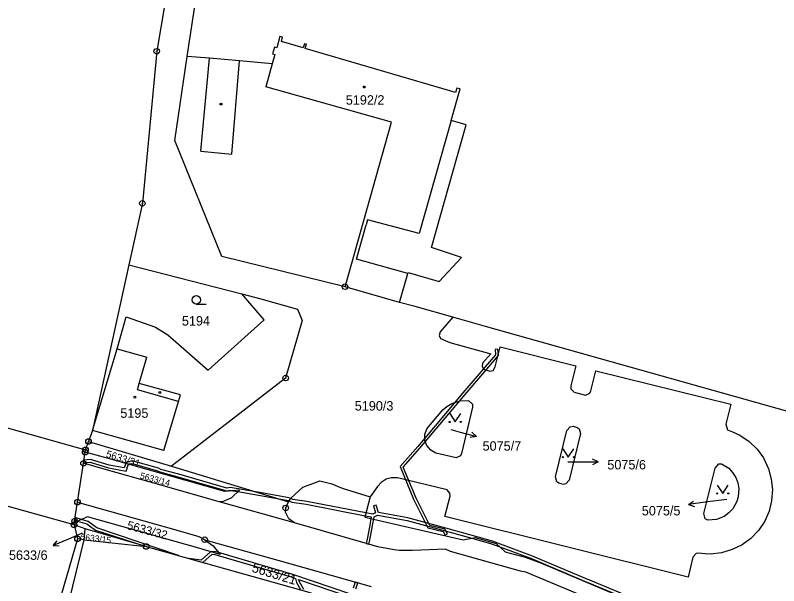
# Model space of a CAD drawing. Extents: x -644096 to -634268, y -1141430 to -1133463.
# Drawn here: x -637891.2 to -637753.9, y -1139186.6 to -1139084 of the extents above; entities that cross this region are included whole.
import ezdxf

# ---------------------------------------------------------------- set-up
doc = ezdxf.new("R2010")
doc.units = 0
for name, color, linetype in [('_CIVIL_CONSTRUCTION', 7, 'Continuous'), ('B_Hranice _3D', 7, 'Continuous'), ('M_Svah_Nasyp', 7, 'Continuous'), ('M_Svah_Zarez', 7, 'Continuous'), ('svrsek_osa_sjezdy', 7, 'Continuous'), ('svrsek_osa_terminal_VRT', 7, 'Continuous'), ('svrsek_osa_VRT', 7, 'Continuous'), ('svrsek_popisy_VRT', 7, 'Continuous'), ('terminal_VRT', 7, 'Continuous')]:
    doc.layers.add(name, color=color, linetype=linetype)

msp = doc.modelspace()

# ---------------------------------------------------------------- linework, layer by layer
at = {"layer": '_CIVIL_CONSTRUCTION'}
for centre, radius in [((-637865.79, -1139090.52), 0.5), ((-637865.79, -1139090.52), 0.0303), ((-637868.38, -1139117.85), 0.5), ((-637868.38, -1139117.85), 0.0303), ((-637831.92, -1139132.85), 0.5), ((-637831.92, -1139132.85), 0.0303), ((-637842.61, -1139149.26), 0.5), ((-637842.61, -1139149.26), 0.0303), ((-637878.07, -1139160.66), 0.5), ((-637878.07, -1139160.66), 0.0303), ((-637878.66, -1139162.59), 0.5), ((-637878.6, -1139162.16), 0.5), ((-637878.66, -1139162.59), 0.0303), ((-637878.6, -1139162.16), 0.0303), ((-637878.97, -1139164.59), 0.5), ((-637878.97, -1139164.59), 0.0303), ((-637880.04, -1139171.57), 0.5), ((-637880.04, -1139171.57), 0.0303), ((-637842.6, -1139172.61), 0.5), ((-637842.6, -1139172.61), 0.0303), ((-637880.57, -1139175.01), 0.5), ((-637880.57, -1139175.01), 0.0303), ((-637880.67, -1139175.65), 0.5), ((-637880.67, -1139175.65), 0.0303), ((-637880.04, -1139178.17), 0.5), ((-637857.16, -1139178.32), 0.5), ((-637880.04, -1139178.17), 0.0303), ((-637867.69, -1139179.54), 0.5), ((-637857.16, -1139178.32), 0.0303), ((-637867.69, -1139179.54), 0.0303)]:
    msp.add_circle(centre, radius, dxfattribs=at)
at = {"layer": 'B_Hranice _3D'}
for points in [[(-637813.47, -1139177.24), (-637813.97, -1139176.43), (-637816.68, -1139175.75), (-637819.16, -1139170.84), (-637821.46, -1139165.28), (-637818.46, -1139161.89), (-637810.34, -1139152.24), (-637804.34, -1139145.23), (-637804.44, -1139144.09), (-637804.94, -1139144.13), (-637804.86, -1139145.07), (-637810.72, -1139151.92), (-637818.84, -1139161.57), (-637822.04, -1139165.18), (-637819.62, -1139171.04), (-637817.02, -1139176.17), (-637814.29, -1139176.87), (-637813.89, -1139177.5)], [(-637867.69, -1139179.54), (-637861.9, -1139181.17), (-637876.54, -1139176.19), (-637878.13, -1139175.03), (-637879.34, -1139174.67), (-637880.47, -1139174.33), (-637880.54, -1139174.82), (-637880.05, -1139174.97), (-637878.35, -1139175.49), (-637876.78, -1139176.63)]]:
    msp.add_lwpolyline(points, close=True, dxfattribs=at)
for points in [[(-637777.99, -1139189.72), (-637787.08, -1139185.98), (-637788.69, -1139185.32), (-637798.21, -1139181.26), (-637805.42, -1139178.57), (-637813.12, -1139176.41), (-637820.64, -1139174.39), (-637825.93, -1139173.44), (-637826.33, -1139172.12), (-637826.81, -1139172.26), (-637826.42, -1139173.52), (-637826.95, -1139173.76), (-637828.17, -1139173.52), (-637838.82, -1139171.44), (-637841.34, -1139171.1), (-637841.7, -1139170.92), (-637841.98, -1139170.78), (-637847.62, -1139169.8), (-637852.6, -1139168.94), (-637853.19, -1139169.04), (-637861.85, -1139166.56), (-637865.05, -1139165.69), (-637865.49, -1139165.47), (-637870.19, -1139164.13), (-637871.3, -1139164.46), (-637871.36, -1139164.64), (-637871.64, -1139165.41), (-637874.38, -1139164.9), (-637877.73, -1139163.88), (-637878.88, -1139164.02), (-637878.89, -1139164.08), (-637878.96, -1139164.53), (-637877.77, -1139164.4), (-637874.5, -1139165.38), (-637873.83, -1139165.51), (-637871.3, -1139165.99), (-637870.92, -1139164.86), (-637870.75, -1139164.81), (-637870.19, -1139164.65), (-637865.67, -1139165.93), (-637865.23, -1139166.15), (-637861.99, -1139167.04), (-637853.21, -1139169.56), (-637852.6, -1139169.44), (-637852.1, -1139169.53), (-637851.2, -1139169.68), (-637843.76, -1139170.98), (-637842.14, -1139171.26), (-637841.98, -1139171.34), (-637841.48, -1139171.58), (-637838.9, -1139171.94), (-637828.3, -1139174.01), (-637827.21, -1139174.22), (-637827.26, -1139174.53), (-637827.47, -1139175.68), (-637827.54, -1139176.07), (-637827.98, -1139178.5), (-637828.13, -1139179.01), (-637827.65, -1139179.15), (-637827.5, -1139178.62), (-637827.06, -1139176.2), (-637826.98, -1139175.78), (-637826.77, -1139174.64), (-637826.69, -1139174.19), (-637826.09, -1139173.92), (-637820.74, -1139174.87), (-637813.26, -1139176.89), (-637809.11, -1139178.06), (-637805.58, -1139179.05), (-637804.07, -1139179.61), (-637798.39, -1139181.72), (-637788.87, -1139185.79), (-637787.26, -1139186.44), (-637782.3, -1139188.48)], [(-637830.71, -1139188.18), (-637841.48, -1139184.52), (-637854.67, -1139180.65), (-637855.24, -1139180.48), (-637856.03, -1139180.43), (-637856.1, -1139180.49), (-637857.79, -1139181.99), (-637860.04, -1139181.69), (-637857.51, -1139182.4), (-637855.85, -1139180.95), (-637855.32, -1139180.98), (-637841.62, -1139185), (-637840.84, -1139185.27), (-637840.64, -1139185.99), (-637839.85, -1139187.37)], [(-637839.34, -1139187.27), (-637840.18, -1139185.79), (-637840.27, -1139185.46), (-637831.49, -1139188.47)], [(-637829.96, -1139187.16), (-637829.65, -1139186.08), (-637830.12, -1139185.95), (-637830.44, -1139187.04)]]:
    msp.add_lwpolyline(points, dxfattribs=at)
at = {"layer": 'M_Svah_Nasyp'}
for p, q in [((-637857.89, -1139108.47), (-637856.28, -1139091.77)), ((-637852.29, -1139109), (-637850.88, -1139092.22)), ((-637845.03, -1139092.8), (-637846.19, -1139096.89)), ((-637823.58, -1139103.28), (-637846.19, -1139096.89)), ((-637831.92, -1139132.85), (-637823.58, -1139103.28)), ((-637812.84, -1139102.97), (-637818.59, -1139123.27)), ((-637857.89, -1139108.47), (-637852.29, -1139109)), ((-637827.87, -1139120.81), (-637828.13, -1139121.72)), ((-637818.59, -1139123.27), (-637827.87, -1139120.81)), ((-637829.88, -1139127.88), (-637828.13, -1139121.72)), ((-637820.64, -1139130.49), (-637829.88, -1139127.88)), ((-637872.94, -1139143.99), (-637867.59, -1139145.51)), ((-637868.94, -1139150.22), (-637867.59, -1139145.51)), ((-637869.28, -1139151.4), (-637868.94, -1139150.22)), ((-637861.53, -1139152.3), (-637868.94, -1139150.22)), ((-637861.88, -1139153.48), (-637869.28, -1139151.4)), ((-637861.88, -1139153.48), (-637861.53, -1139152.3)), ((-637864.52, -1139162.31), (-637861.88, -1139153.48)), ((-637901.97, -1139155.63), (-637878.6, -1139162.16)), ((-637864.52, -1139162.31), (-637877.32, -1139158.67)), ((-637880.67, -1139175.65), (-637903.75, -1139169.19))]:
    msp.add_line(p, q, dxfattribs=at)
at = {"layer": 'M_Svah_Zarez'}
for centre in [(-637828.46, -1139096.94), (-637854.24, -1139100), (-637865.24, -1139151.84), (-637869.73, -1139152.71)]:
    msp.add_circle(centre, 0.175, dxfattribs=at)
at = {"layer": 'svrsek_osa_sjezdy'}
msp.add_line((-637858.68, -1139135.95), (-637856.93, -1139135.95), dxfattribs=at)
for points in [[(-637813.1, -1139155.66), (-637812.1, -1139157.16), (-637811.1, -1139155.66)], [(-637792.77, -1139161.99), (-637791.77, -1139163.49), (-637790.77, -1139161.99)], [(-637764.99, -1139168.5), (-637763.99, -1139170), (-637762.99, -1139168.5)]]:
    msp.add_lwpolyline(points, dxfattribs=at)
for centre, radius in [((-637858.68, -1139135.2), 0.75), ((-637813.1, -1139157.16), 0.1), ((-637811.1, -1139157.16), 0.1), ((-637792.77, -1139163.49), 0.1), ((-637790.77, -1139163.49), 0.1), ((-637764.99, -1139170), 0.1), ((-637762.99, -1139170), 0.1)]:
    msp.add_circle(centre, radius, dxfattribs=at)
at = {"layer": 'svrsek_osa_terminal_VRT'}
msp.add_arc((-642050.26, -1145189.6), 8802.25, 41.413152, 75.317049, dxfattribs=at)
at = {"layer": 'svrsek_popisy_VRT'}
for p, q in [((-637812.88, -1139158.51), (-637811.21, -1139158.97)), ((-637811.21, -1139158.97), (-637808.31, -1139159.75)), ((-637808.31, -1139159.75), (-637809.41, -1139159.97)), ((-637808.31, -1139159.75), (-637809.15, -1139159)), ((-637786.42, -1139164.34), (-637787.42, -1139163.84)), ((-637791.84, -1139164.32), (-637789.42, -1139164.34)), ((-637789.42, -1139164.34), (-637786.42, -1139164.34)), ((-637786.42, -1139164.34), (-637787.42, -1139164.84)), ((-637770.15, -1139172.02), (-637769.23, -1139171.38)), ((-637767.18, -1139171.6), (-637770.15, -1139172.02)), ((-637770.15, -1139172.02), (-637769.09, -1139172.37)), ((-637763.28, -1139171.07), (-637767.18, -1139171.6)), ((-637879.2, -1139177.16), (-637881.68, -1139178.21)), ((-637881.68, -1139178.21), (-637884.44, -1139179.38)), ((-637884.44, -1139179.38), (-637883.72, -1139178.53)), ((-637884.44, -1139179.38), (-637883.33, -1139179.45))]:
    msp.add_line(p, q, dxfattribs=at)
at = {"layer": 'terminal_VRT'}
for p, q in [((-637860.3, -1139091.44), (-637840.78, -1138961.31)), ((-637862.56, -1139106.53), (-637860.3, -1139091.44)), ((-637870.8, -1139128.89), (-637877.32, -1139158.67)), ((-637870.8, -1139128.89), (-637850.47, -1139134.15)), ((-637822.11, -1139135.69), (-637831.92, -1139132.85)), ((-637846.49, -1139138.78), (-637850.47, -1139134.15)), ((-637877.32, -1139158.67), (-637878.07, -1139160.66)), ((-637878.07, -1139160.66), (-637863.12, -1139165.08)), ((-637880.04, -1139171.57), (-637878.97, -1139164.59)), ((-637863.12, -1139165.08), (-637842.08, -1139171.49)), ((-637880.57, -1139175.01), (-637880.04, -1139171.57)), ((-637854.77, -1139171.44), (-637853.76, -1139171.37)), ((-637841.01, -1139175.31), (-637854.77, -1139171.44)), ((-637880.67, -1139175.65), (-637880.57, -1139175.01)), ((-637880.67, -1139175.65), (-637880.04, -1139178.17)), ((-637878.69, -1139176.35), (-637880.67, -1139175.65)), ((-637878.83, -1139178.35), (-637878.69, -1139176.35)), ((-637867.69, -1139179.54), (-637878.69, -1139176.35)), ((-637878.83, -1139178.35), (-637880.04, -1139178.17)), ((-637878.83, -1139178.35), (-637867.69, -1139179.54)), ((-637867.69, -1139179.54), (-637838.03, -1139187.88))]:
    msp.add_line(p, q, dxfattribs=at)
for points in [[(-637845.91, -1138951.86), (-637846.63, -1138964.27), (-637862.08, -1139068.46), (-637865.79, -1139090.52), (-637868.38, -1139117.85), (-637870.8, -1139128.89)], [(-637822.11, -1139135.69), (-637820.64, -1139130.49), (-637820.58, -1139130.3), (-637814.99, -1139131.89), (-637810.97, -1139127.59), (-637816.39, -1139125.77), (-637810.14, -1139103.73), (-637812.84, -1139102.97), (-637811.23, -1139097.29), (-637811.81, -1139097.13), (-637812.03, -1139097.9), (-637839.09, -1139090.02), (-637838.87, -1139089.25), (-637839.2, -1139089.15), (-637839.43, -1139089.92), (-637843.37, -1139088.77), (-637843.15, -1139088), (-637843.63, -1139087.86), (-637844.21, -1139089.88), (-637844.64, -1139089.76), (-637844.98, -1139090.96), (-637844.55, -1139091.09), (-637845.03, -1139092.8), (-637850.88, -1139092.22), (-637856.28, -1139091.77), (-637860.3, -1139091.44)], [(-637831.92, -1139132.85), (-637854.1, -1139127.41), (-637862.56, -1139106.53)], [(-637850.47, -1139134.15), (-637847.05, -1139135.04), (-637840.49, -1139136.89), (-637839.61, -1139138.91), (-637842.61, -1139149.26)], [(-637812.53, -1139138.33), (-637819.32, -1139136.42), (-637822.11, -1139135.69)], [(-637877.32, -1139158.67), (-637872.94, -1139143.99), (-637871.3, -1139138.23), (-637866.04, -1139140.13), (-637863.8, -1139141.5), (-637856.56, -1139147.84), (-637846.49, -1139138.78)], [(-637812.53, -1139138.33), (-637814.8, -1139140.96), (-637814.99, -1139141.59), (-637814.74, -1139142.17), (-637813.07, -1139142.9), (-637805.68, -1139144.88), (-637807.19, -1139146.61), (-637807.29, -1139147.1), (-637807.05, -1139147.66), (-637805.89, -1139148.02), (-637805.31, -1139147.89), (-637804.9, -1139147.23), (-637804.02, -1139143.66), (-637790.43, -1139147.08), (-637791.34, -1139150.64), (-637791.32, -1139151.17), (-637790.73, -1139151.78), (-637788.7, -1139152.32), (-637787.91, -1139151.95), (-637787.7, -1139151.57), (-637786.8, -1139147.97), (-637762.52, -1139153.97), (-637763.43, -1139157.53), (-637763.12, -1139158.55), (-637762.21, -1139158.95), (-637760.91, -1139159.54), (-637759.24, -1139160.66), (-637757.82, -1139162.04), (-637756.65, -1139163.63), (-637755.78, -1139165.56), (-637755.28, -1139167.46), (-637755.06, -1139169.28), (-637755.21, -1139171.31), (-637755.62, -1139173.2), (-637756.42, -1139175), (-637757.54, -1139176.65), (-637758.92, -1139178.08), (-637760.51, -1139179.24), (-637762.28, -1139180.11), (-637764.19, -1139180.67), (-637766.17, -1139180.91), (-637767.17, -1139180.88), (-637768.33, -1139180.72), (-637768.76, -1139180.79), (-637769.36, -1139181.48), (-637770.22, -1139185.08), (-637813.99, -1139174.13), (-637813.03, -1139170.47), (-637813.06, -1139169.98), (-637813.58, -1139169.36), (-637822.52, -1139167.2), (-637823.55, -1139167.19), (-637824.54, -1139167.45), (-637825.41, -1139168.01), (-637826.1, -1139168.74), (-637827.4, -1139170.6)], [(-637728.18, -1139162.02), (-637806.69, -1139139.99), (-637812.53, -1139138.33)], [(-637842.61, -1139149.26), (-637852.95, -1139157.23), (-637860.83, -1139163.31), (-637863.12, -1139165.08)], [(-637811.23, -1139153.37), (-637809.72, -1139153.28), (-637809.01, -1139153.96), (-637809, -1139154.51), (-637810.99, -1139162.83), (-637811.18, -1139163.23), (-637811.95, -1139163.6), (-637815.6, -1139162.74), (-637816.49, -1139162.2), (-637817.21, -1139161.39), (-637817.59, -1139160.47), (-637817.56, -1139159.38), (-637817.2, -1139158.4), (-637814.35, -1139154.96), (-637813.59, -1139154.35), (-637812.69, -1139153.83), (-637811.23, -1139153.37)], [(-637793.85, -1139167.93), (-637794.07, -1139167.02), (-637792.03, -1139158.69), (-637791.41, -1139158.01), (-637790.92, -1139157.93), (-637790.17, -1139158.14), (-637789.84, -1139158.41), (-637789.59, -1139159.23), (-637791.63, -1139167.62), (-637792.2, -1139168.29), (-637792.63, -1139168.37), (-637793.47, -1139168.17), (-637793.85, -1139167.93)], [(-637878.66, -1139162.59), (-637878.6, -1139162.16), (-637878.07, -1139160.66)], [(-637878.97, -1139164.59), (-637878.89, -1139164.08), (-637878.66, -1139162.59)], [(-637852.31, -1139170.73), (-637850.9, -1139169.4), (-637853.54, -1139169.68), (-637874.73, -1139163.68), (-637878.66, -1139162.59)], [(-637854.77, -1139171.44), (-637866.33, -1139168.15), (-637875.26, -1139165.64), (-637878.97, -1139164.59)], [(-637761.1, -1139169.1), (-637761.2, -1139170.62), (-637761.44, -1139171.43), (-637762.19, -1139172.76), (-637762.89, -1139173.52), (-637763.73, -1139174.13), (-637765.14, -1139174.7), (-637766.65, -1139174.82), (-637767.13, -1139174.56), (-637767.38, -1139173.6), (-637765.38, -1139165.46), (-637764.71, -1139164.7), (-637764.24, -1139164.67), (-637762.89, -1139165.49), (-637762.21, -1139166.25), (-637761.65, -1139167.13), (-637761.28, -1139168.08), (-637761.1, -1139169.1)], [(-637842.08, -1139171.49), (-637841.68, -1139170.88), (-637839.53, -1139168.86), (-637836.43, -1139167.73), (-637834.32, -1139168.28), (-637832.45, -1139169.07), (-637827.4, -1139170.6)], [(-637853.76, -1139171.37), (-637853.48, -1139171.25), (-637852.31, -1139170.73)], [(-637827.4, -1139170.6), (-637828.37, -1139174.27), (-637810.65, -1139178.36), (-637808.55, -1139177.95), (-637804.72, -1139178.99), (-637803.13, -1139180.51), (-637799.51, -1139181.49), (-637796.56, -1139182.52), (-637782.98, -1139188.29)], [(-637880.04, -1139171.57), (-637862.36, -1139176.57), (-637858.2, -1139177.72), (-637857.31, -1139178.21), (-637857.16, -1139178.32)], [(-637841.01, -1139175.31), (-637842.06, -1139174.57), (-637842.62, -1139173.39), (-637842.6, -1139172.61), (-637842.08, -1139171.49)], [(-637857.16, -1139178.32), (-637855.66, -1139179.44), (-637854.38, -1139181), (-637858.64, -1139179.74), (-637878.23, -1139174.19), (-637880.31, -1139175.08), (-637880.57, -1139175.01)], [(-637713.2, -1139213.66), (-637715.69, -1139212.62), (-637738.38, -1139204.67), (-637759.88, -1139198.41), (-637774.07, -1139194.32), (-637779.07, -1139192.67), (-637799.4, -1139184.14), (-637800.37, -1139183.98), (-637812.95, -1139180.42), (-637813.88, -1139180.03), (-637819.81, -1139180.26), (-637822.11, -1139180.26), (-637823.11, -1139180.15), (-637826.05, -1139179.58), (-637827.02, -1139179.33), (-637841.01, -1139175.31)], [(-637920.29, -1139323.98), (-637900.77, -1139267.76), (-637878.83, -1139178.35)], [(-637880.04, -1139178.17), (-637897.58, -1139238.13), (-637917.31, -1139300.41), (-637919.8, -1139320.11)], [(-637857.16, -1139178.32), (-637844.04, -1139182), (-637827.25, -1139186.76)]]:
    msp.add_lwpolyline(points, dxfattribs=at)

# ---------------------------------------------------------------- texts
at = {"layer": 'svrsek_osa_VRT'}
for s, p in [('5192/2', (-637831.79, -1139100.12)), ('5194', (-637861.27, -1139139.83)), ('5190/3', (-637830.18, -1139155.11)), ('5195', (-637872.35, -1139156.41)), ('5075/7', (-637807.19, -1139162.32)), ('5075/6', (-637784.75, -1139165.69)), ('5075/5', (-637778.55, -1139173.96)), ('5633/6', (-637892.38, -1139181.94))]:
    msp.add_text(s, height=1.7, dxfattribs=at).set_placement(p)
for s, height, rotation, p in [('5633/31', 1.304, 343, (-637875.03, -1139163.46)), ('5633/14', 1.139, 345, (-637868.89, -1139167.3)), ('5633/32', 1.535, 345, (-637871.27, -1139176.39)), ('5633/15', 1.14, 353, (-637879.54, -1139178.33)), ('5633/21', 1.7, 343, (-637848.82, -1139184.06))]:
    msp.add_text(s, height=height, rotation=rotation, dxfattribs=at).set_placement(p)

doc.saveas('drawing.dxf')
